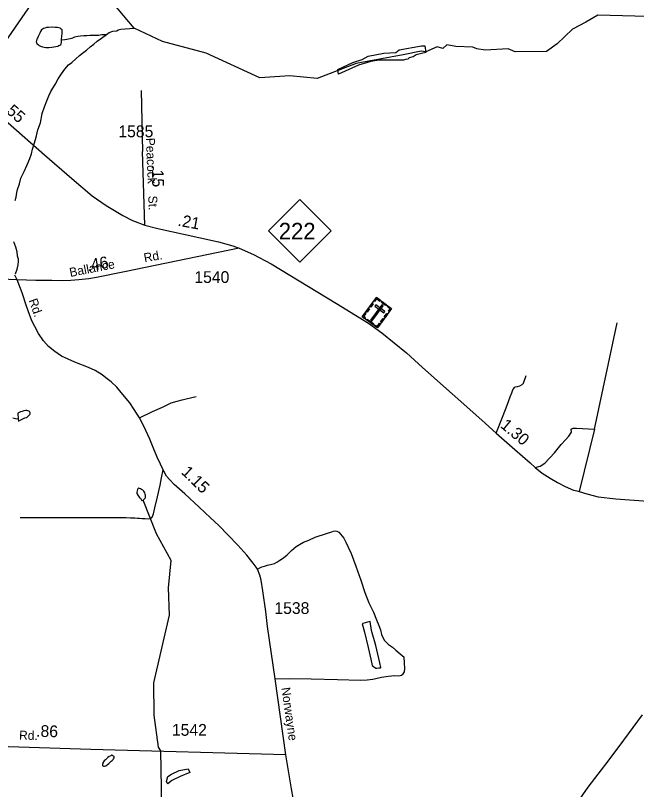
# Model space of a CAD drawing. Extents: x 2206922 to 2357709, y 510027 to 673830.
# Drawn here: x 2308071 to 2314671, y 645561 to 653784 of the extents above; entities that cross this region are included whole.
import ezdxf

# ---------------------------------------------------------------- set-up
doc = ezdxf.new("R2010")
doc.units = 0
for name, color, linetype in [('Exist Cultural Cemetery CELL', 7, 'Continuous'), ('Exist Hydrographic Creek Single Shore', 7, 'Continuous'), ('Exist Hydrographic Misc Water Feature', 7, 'Continuous'), ('Exist Road Non-System Type 51', 7, 'Continuous'), ('Exist Road Primary NC Attributed', 7, 'Continuous'), ('Exist Road Primary NC Mileage Hundredths English Label', 7, 'Continuous'), ('Exist Road Primary NC Shield CELL', 7, 'Continuous'), ('Exist Road Primary NC Shield Number Label', 7, 'Continuous'), ('Exist Road Secondary Mileage Hundredths English Label', 7, 'Continuous'), ('Exist Road Secondary Type 51 Attributed', 7, 'Continuous'), ('Exist Road Secondary Type 51 Label', 7, 'Continuous'), ('Exist Road Secondary Type 51 Number Label', 7, 'Continuous'), ('Exist Utilities Electrical Transmission Line', 7, 'Continuous')]:
    doc.layers.add(name, color=color, linetype=linetype)

msp = doc.modelspace()

# ---------------------------------------------------------------- linework, layer by layer
at = {"layer": 'Exist Cultural Cemetery CELL'}
for points in [[(2311908, 650788.2), (2312068.3, 650670.2), (2311917.4, 650465.2), (2311757.1, 650583.2)], [(2311882.3, 650753.4), (2311891.5, 650746.6), (2311910.6, 650772.6), (2311943.2, 650748.5), (2311949.8, 650757.5), (2311908, 650788.2)], [(2311838.4, 650693.7), (2311864, 650728.5), (2311873.2, 650721.8), (2311847.5, 650686.9)], [(2311978.4, 650700), (2311963.4, 650711.1), (2311843.2, 650547.8), (2311858.2, 650536.7)], [(2311900.5, 650709.2), (2311889.5, 650694.2), (2311984.3, 650624.4), (2311995.4, 650639.4)], [(2311967.7, 650744.3), (2312009.4, 650713.6), (2312002.6, 650704.4), (2311960.9, 650735.1)], [(2312042.7, 650635.3), (2312033.6, 650642), (2312052.6, 650667.9), (2312020, 650691.9), (2312026.6, 650700.9), (2312068.4, 650670.1)], [(2311783.7, 650563.6), (2311790.5, 650572.9), (2311772.8, 650585.9), (2311796.8, 650618.5), (2311787.8, 650625.1), (2311757.1, 650583.3)], [(2311798.5, 650639.5), (2311824.2, 650674.4), (2311833.3, 650667.7), (2311807.7, 650632.8)], [(2311990.2, 650583.2), (2312015.9, 650618.1), (2312025, 650611.3), (2311999.4, 650576.4)], [(2311810.1, 650558.4), (2311878.5, 650508.1), (2311871.7, 650498.9), (2311803.4, 650549.2)], [(2311951.1, 650530.1), (2311976.8, 650565), (2311985.9, 650558.2), (2311960.3, 650523.3)], [(2311890.7, 650484.8), (2311897.5, 650494.1), (2311915.2, 650481), (2311939.2, 650513.6), (2311948.2, 650507), (2311917.4, 650465.2)]]:
    msp.add_lwpolyline(points, close=True, dxfattribs=at)
at = {"layer": 'Exist Hydrographic Creek Single Shore'}
msp.add_lwpolyline([(2314916, 653768.3), (2314259.3, 653786.8), (2314131.1, 653714.1), (2313990, 653639.5), (2313826.7, 653483.1), (2313714.7, 653401.1), (2313381.4, 653398.3), (2313307.7, 653431.1), (2313061.8, 653414.7), (2312974.4, 653431.1), (2312930.7, 653447.5), (2312750.4, 653455.7), (2312654.8, 653472.1), (2312611.1, 653433.9), (2312553.8, 653450.3), (2312433.6, 653397), (2312381.7, 653405.2), (2312190.4, 653366.9), (2311690.6, 653274), (2311275.4, 653115.5), (2310985.8, 653142.8), (2310666.2, 653122.3), (2310098, 653384.7), (2309633.7, 653507.7), (2309333.9, 653647.6), (2308953.9, 654101.4)], dxfattribs=at)
at = {"layer": 'Exist Hydrographic Misc Water Feature'}
for points in [[(2308560.4, 653524.4), (2308564.1, 653566.4), (2308566, 653588), (2308565.6, 653606.3), (2308565.8, 653622.1), (2308565.8, 653630.2), (2308557.6, 653640), (2308545.3, 653647.9), (2308531.1, 653651.7), (2308517.4, 653655.8), (2308491.1, 653657.3), (2308463, 653659.1), (2308421.4, 653656.4), (2308399.5, 653654.5), (2308383.3, 653650), (2308369.5, 653646), (2308357.4, 653640.1), (2308347.6, 653629.8), (2308337.7, 653613.9), (2308330.2, 653595.6), (2308320.1, 653573.5), (2308312.5, 653559.6), (2308304.7, 653543.4), (2308299, 653533.3), (2308293, 653519.2), (2308289.1, 653505.2), (2308293.4, 653495.2), (2308299.4, 653487.5), (2308313.7, 653471.5), (2308323.4, 653465.6), (2308337.7, 653457.7), (2308359.5, 653450), (2308393.7, 653444.4), (2308425.7, 653444.9), (2308457.5, 653447), (2308479.4, 653451.4), (2308501.4, 653455.4), (2308521.7, 653459.6), (2308532.9, 653464), (2308543, 653468.2), (2308553.2, 653476), (2308557.1, 653484.3), (2308559.2, 653496.2), (2308560.6, 653520.3), (2308560.4, 653524.4)], [(2308560.4, 653524.4), (2308596.9, 653528.6), (2308616.2, 653532.6), (2308652.7, 653539.3), (2308680.4, 653545.2), (2308702.1, 653557.8), (2308732.3, 653563.8), (2308762, 653568.2), (2308796, 653570.8), (2308829.9, 653573), (2308861.9, 653573.5), (2308889.9, 653573.7), (2308919.7, 653574.1), (2308952.1, 653576.1), (2308989.6, 653580.6), (2309031.8, 653583.2), (2309037.8, 653583.1)], [(2308984.1, 653544.5), (2309037.8, 653583.1)], [(2309037.8, 653583.1), (2309067.9, 653602.6), (2309106.4, 653616.4), (2309147.8, 653621.9), (2309161.6, 653633), (2309191.9, 653638.5), (2309333.9, 653647.6)], [(2308067.5, 651817.8), (2308076.9, 651852), (2308086.6, 651902.1), (2308091.7, 651936.2), (2308113.2, 651996.2), (2308128.8, 652054.3), (2308162.2, 652126.7), (2308195, 652196.8), (2308222.7, 652265.2), (2308241.6, 652315.5), (2308253.3, 652365.3), (2308270.7, 652421.4), (2308284, 652465.7), (2308293.7, 652506), (2308309, 652567.7), (2308336.3, 652642.3), (2308355.2, 652742.5), (2308378.7, 652812.4), (2308403.8, 652878.8), (2308425.3, 652929), (2308444.8, 652977.2), (2308468.4, 653011.4), (2308491.7, 653049.7), (2308525.2, 653109.9), (2308558.4, 653164.1), (2308593.8, 653214.7), (2308633.6, 653259.1), (2308669.5, 653285.3), (2308712.8, 653323.8), (2308750.5, 653358.3), (2308782.1, 653384.7), (2308825.6, 653417.1), (2308863.3, 653449.6), (2308902.9, 653479.7), (2308939, 653510.4), (2308984.1, 653544.5)], [(2312419.9, 653459.8), (2312430.8, 653391.5), (2312387.1, 653380.6), (2312329.8, 653366.9), (2312297, 653345), (2312253.3, 653334.1), (2312239.6, 653320.4), (2312215, 653315), (2312193.2, 653309.5), (2311936.4, 653309.5), (2311849, 653295.8), (2311717.9, 653257.6), (2311504.8, 653159.2), (2311496.6, 653211.1), (2311657.8, 653284.9), (2311756.1, 653317.7), (2311818.9, 653353.2), (2311985.6, 653383.3), (2312114, 653391.5), (2312149.5, 653418.8), (2312384.4, 653459.8), (2312419.9, 653459.8)], [(2308069.9, 651038.3), (2308087.2, 651088.4), (2308098.6, 651134.5), (2308104.4, 651168.6), (2308101.7, 651196.6), (2308093.5, 651226.6), (2308087, 651274.2), (2308074.5, 651324), (2308051.9, 651379.7)], [(2308098.2, 649495.3), (2308102.5, 649475.2), (2308125.9, 649487.5), (2308148.3, 649500), (2308170.2, 649508), (2308189.9, 649514.4), (2308203.4, 649524.5), (2308213.7, 649534.7), (2308221.7, 649544.5), (2308225.2, 649550.8), (2308225.4, 649556.5), (2308227.2, 649562.7), (2308223.1, 649568.6), (2308219.4, 649576.4), (2308211, 649580.5), (2308203.2, 649584.5), (2308191.1, 649586.3), (2308179.2, 649586.1), (2308161, 649584), (2308141.3, 649577.6), (2308125.5, 649571.5), (2308109.5, 649565.4), (2308095.4, 649557.4), (2308095.6, 649535.4), (2308098, 649521.3), (2308098.2, 649495.3)], [(2308098.2, 649495.3), (2308072.2, 649499.2), (2308042.1, 649504.6)], [(2309442.6, 648648), (2309448.3, 648654.5), (2309452.6, 648664.4), (2309454.2, 648676.3), (2309454, 648686.5), (2309449.7, 648698.5), (2309446, 648712.4), (2309433.7, 648730.1), (2309423.5, 648742.2), (2309411.6, 648749.7), (2309399.3, 648755.6), (2309389.5, 648759.5), (2309383.3, 648761.6), (2309379.4, 648761.4), (2309373.7, 648759.4), (2309369.6, 648755.2), (2309367.7, 648749.4), (2309363.8, 648733.3), (2309361.8, 648721.5), (2309362, 648707.2), (2309372.2, 648687.4), (2309386.4, 648667.5), (2309390.5, 648663.6), (2309398.5, 648655.9), (2309402.8, 648648), (2309411, 648633.8), (2309414.5, 648630), (2309418.8, 648630.1), (2309428.8, 648633.9), (2309435, 648640.3), (2309442.6, 648648)], [(2310345, 642268.1), (2310365.4, 642551.4), (2310324, 643227.2), (2310142.8, 643672.6), (2309776, 644257.2), (2309666.1, 644456.1), (2309636.9, 644786.4), (2309616, 645970.2), (2309591, 646011.9), (2309545.9, 646351.3), (2309542, 646695.7), (2309708.9, 647411.4), (2309698.1, 647702.9), (2309726.1, 647995.2), (2309569.1, 648276.5), (2309428.8, 648633.9)], [(2311839.4, 647346.7), (2311813.4, 647338.5), (2311761.7, 647323.9), (2311753.7, 647321.9), (2311780.8, 647231.8), (2311820.1, 647070.6), (2311847.2, 646944.8), (2311862.2, 646878.9), (2311900.7, 646851.6), (2311912.6, 646851.8), (2311930.5, 646854), (2311948.7, 646854.1), (2311952.8, 646855.9), (2311941.9, 646905.8), (2311900.3, 647089.3), (2311856.2, 647250.9), (2311839.4, 647346.7)], [(2309105.2, 645920.3), (2309096.8, 645924.4), (2309092.9, 645924.1), (2309085.1, 645920.1), (2309067.3, 645910.2), (2309051.5, 645900), (2309039.4, 645887.6), (2309027.9, 645877.6), (2309014, 645865.5), (2309006, 645855.3), (2308998, 645843.1), (2308997.8, 645837.5), (2308996.2, 645827.2), (2308994.3, 645821.4), (2308994.5, 645817.3), (2309000.3, 645811.2), (2309004.6, 645809.3), (2309010.7, 645807.5), (2309018.3, 645809.6), (2309030, 645813.6), (2309050.3, 645825.9), (2309063.8, 645838.1), (2309078.2, 645850.1), (2309088, 645860.4), (2309099.9, 645870.4), (2309107.5, 645880.6), (2309113.4, 645888.6), (2309119.4, 645898.7), (2309119.2, 645902.4), (2309121, 645906.5), (2309119.2, 645910.5), (2309113, 645914.6), (2309105.2, 645920.3)], [(2309906.7, 645782), (2309924.7, 645741.4), (2309821, 645700.8), (2309733.1, 645657.9), (2309690.2, 645621.8), (2309681.2, 645628.6), (2309676.7, 645646.6), (2309690.2, 645698.5), (2309728.6, 645723.3), (2309812, 645761.7), (2309906.7, 645782)]]:
    msp.add_lwpolyline(points, dxfattribs=at)
at = {"layer": 'Exist Road Non-System Type 51'}
for p, q in [((2309405.7, 652987.8), (2309421.8, 652339.7)), ((2314223.7, 649389.7), (2314467.3, 650518.7)), ((2314223.7, 649389.7), (2314060.4, 648725.2))]:
    msp.add_line(p, q, dxfattribs=at)
for points in [[(2313180.6, 649346), (2313255.2, 649535.9), (2313296.7, 649643.4), (2313326.8, 649730.9), (2313345.4, 649775.3), (2313356.9, 649805.4), (2313366.9, 649822.7), (2313374.1, 649831.3), (2313382.7, 649838.4), (2313405.6, 649842.7), (2313431.4, 649849.9), (2313454.3, 649862.8), (2313468.6, 649878.6), (2313497.3, 649960.3)], [(2309389.9, 649509.8), (2309528, 649578.2), (2309633.7, 649623.1), (2309725.3, 649668), (2309789, 649686), (2309842.2, 649699.7), (2309886.2, 649711.8), (2309990.9, 649737.6)], [(2313593.3, 648982.5), (2313647.7, 648996.8), (2313696.4, 649027), (2313801, 649138.8), (2313871.2, 649225.5), (2313917.1, 649275.7), (2313950.1, 649314.4), (2313978.7, 649357.4), (2313976.1, 649389.8), (2313986, 649395.8), (2313998.1, 649400.1), (2314010.1, 649400.2), (2314034, 649398.4), (2314223.7, 649389.7)], [(2308121.3, 648451.5), (2309248.8, 648450.6), (2309294.3, 648447.6), (2309339.8, 648446.1), (2309368.7, 648444.5), (2309389.9, 648443), (2309415.7, 648441.5), (2309447.6, 648439.2), (2309487, 648436.2), (2309505.2, 648442.3), (2309525, 648455.9), (2309537.1, 648489.3), (2309552.3, 648554.6), (2309579.6, 648668.5), (2309606.9, 648794.6), (2309622.1, 648872), (2309638.9, 648957.5)], [(2310643.5, 647900.1), (2310666.2, 647915.3), (2310687.6, 647925.7), (2310717.8, 647933.5), (2310749.7, 647942.7), (2310795.2, 647953.3), (2310822.5, 647960.9), (2310848.3, 647974.5), (2310881.7, 647995.8), (2310918.1, 648021.6), (2310957.6, 648055), (2311004.6, 648100.6), (2311054.7, 648143.1), (2311088.1, 648164.4), (2311133.6, 648188.7), (2311188.3, 648211.4), (2311256.6, 648241.8), (2311374.9, 648279.8), (2311434.1, 648299.5), (2311450.8, 648305.6), (2311470.6, 648308.6), (2311487.2, 648305.6), (2311494.8, 648302.6), (2311507, 648293.4), (2311526.7, 648275.2), (2311560.1, 648231.2), (2311581.3, 648190.2), (2311607.1, 648137), (2311639, 648067.2), (2311687.6, 647932), (2311742.2, 647783.2), (2311784.7, 647655.6), (2311825.7, 647544.8), (2311842.4, 647509.9), (2311874.2, 647446.1), (2311907.6, 647364.1), (2311933.4, 647304.8), (2311948.6, 647257.8), (2311959.2, 647209.2), (2311979, 647169.7), (2311994.1, 647143.9), (2312035.1, 647099.8), (2312079.1, 647074), (2312112.5, 647040.6), (2312159.6, 647002.6), (2312200.5, 646968.5)], [(2310831.6, 646735.4), (2310978.8, 646739.9), (2311214.1, 646736.9), (2311493.3, 646730.8), (2311736.1, 646722.5), (2311807.5, 646725.5), (2311869.7, 646731.6), (2311960.7, 646752.8), (2312035.1, 646766.5), (2312097.3, 646771.1), (2312145.9, 646769.5), (2312173.2, 646774.1), (2312191.4, 646790.8), (2312205.1, 646812.1), (2312208.1, 646842.4), (2312203.6, 646906.2), (2312200.5, 646968.5)]]:
    msp.add_lwpolyline(points, dxfattribs=at)
at = {"layer": 'Exist Road Primary NC Attributed'}
for points in [[(2306977.1, 653534.6), (2307183.3, 653353), (2307199.1, 653339.2), (2307603.4, 652984.1), (2308379.6, 652302.4), (2308670.2, 652053.5), (2308884.5, 651868.2), (2309033.2, 651763.5), (2309210.2, 651657.5), (2309314.7, 651604.7), (2309445.1, 651556.2)], [(2309445.1, 651556.2), (2309583.4, 651519.6), (2310021.2, 651427), (2310227.6, 651380), (2310379.4, 651335.9), (2310449.2, 651311.6)], [(2310449.2, 651311.6), (2310598.8, 651246.3), (2310789.3, 651144.5), (2311484.2, 650723.7), (2311821.2, 650514.2), (2311964.2, 650414.1), (2312225, 650198.3), (2312395.5, 650043.4), (2313027.3, 649485.7), (2313180.6, 649346), (2313376.9, 649173.2), (2313540.3, 649029.8), (2313593.3, 648982.5), (2313669.2, 648923), (2313752.3, 648867.1), (2313829.7, 648821.2), (2313911.4, 648781.1), (2314003.1, 648742.4), (2314037.5, 648732.3), (2314060.4, 648725.2), (2314142, 648700.8), (2314263.8, 648670.7), (2314450.2, 648648.6), (2314789.7, 648625.6)]]:
    msp.add_lwpolyline(points, dxfattribs=at)
at = {"layer": 'Exist Road Primary NC Shield CELL'}
msp.add_lwpolyline([(2310760.2, 651495.6), (2311093.2, 651828.6), (2311426.2, 651495.6), (2311093.2, 651162.6)], close=True, dxfattribs=at)
at = {"layer": 'Exist Road Secondary Type 51 Attributed'}
msp.add_line((2309445.1, 651556.2), (2309421.8, 652339.7), dxfattribs=at)
for points in [[(2310449.2, 651311.6), (2309228.4, 651059.3), (2308931, 651001.6), (2308849.6, 650986.6), (2308744.9, 650976), (2308660.7, 650967.4), (2308574.9, 650966.5), (2308456.6, 650966.9), (2308288.1, 650967.9), (2308090.3, 650974.4)], [(2308090.3, 650974.4), (2308065, 651026.1)], [(2308090.3, 650974.4), (2308000.2, 650978.8), (2307836.2, 650987.2), (2307647.7, 650990), (2307408.7, 651000.9), (2307250, 651004.6)], [(2310943.9, 645928.3), (2310831.6, 646735.4), (2310750.3, 647294.1), (2310730.7, 647452), (2310698.1, 647673.1), (2310681.4, 647784.7), (2310669.3, 647837.9), (2310643.5, 647900.1), (2310628.3, 647924.4), (2310597.9, 647963.9), (2310567.6, 648001.9), (2310531.1, 648049), (2310432.5, 648155.3), (2310330.8, 648263.1), (2310233.7, 648366.3), (2310142.6, 648448.3), (2310024.3, 648560.7), (2309869.5, 648700.4), (2309757.2, 648800.6), (2309710.1, 648850.8), (2309676.7, 648888.7), (2309647.1, 648943.7), (2309638.9, 648957.5), (2309610.3, 649017.2), (2309575.1, 649090.7), (2309532.6, 649195.5), (2309497.7, 649281.3), (2309456.6, 649375.2), (2309409.7, 649470.8), (2309389.9, 649509.8), (2309333.7, 649599.4), (2309285.2, 649667.8), (2309212.3, 649756.6), (2309147.1, 649834), (2309089.4, 649891.8), (2309030.2, 649935.8), (2308993.8, 649964.6), (2308916.4, 650013.2), (2308848.1, 650045.1), (2308702.4, 650101.3), (2308561.3, 650165.1), (2308488.4, 650213.7), (2308423.2, 650266.8), (2308370.1, 650326.1), (2308313.9, 650405), (2308277.3, 650478.1), (2308245.6, 650541.7), (2308219.8, 650607.8), (2308189.5, 650695.1), (2308140.9, 650838.4), (2308090.3, 650974.4)], [(2314731.7, 646352.8), (2314531.7, 646085.4), (2314365.4, 645861.4), (2314154.8, 645586), (2314039.8, 645423.1), (2313823.9, 645041.5), (2313719.5, 644861.8), (2313622.1, 644677.6), (2313521.3, 644431.5), (2313422.2, 644212.8), (2313349.6, 643996.8), (2313234.6, 643682.5), (2313165.6, 643484.2), (2313110.7, 643318.6), (2313078.9, 643214.1)], [(2310943.9, 645928.3), (2308870.9, 645985.2), (2307556.6, 646027), (2307198.5, 646040.6), (2306931.4, 646054.3), (2306664.3, 646068), (2306488.2, 646075.6), (2306395.6, 646078.6)], [(2313078.9, 643214.1), (2313002.8, 643274.3), (2312955, 643308), (2312772.7, 643449.6), (2312578.1, 643596.6), (2312425.9, 643715.3), (2312259.5, 643840.1), (2312123.3, 643946.3), (2312018.9, 644021.6), (2311613.6, 644334.1), (2311494.9, 644417.7), (2311396.1, 644500.6), (2311337.5, 644559.8), (2311276.7, 644633.2), (2311229.6, 644707.8), (2311183.6, 644789.2), (2311146.5, 644881.3), (2311121.7, 644969.8), (2311102.2, 645046), (2311075.7, 645177.9), (2311040.9, 645370.4), (2311004.6, 645569.8), (2310943.9, 645928.3)]]:
    msp.add_lwpolyline(points, dxfattribs=at)
at = {"layer": 'Exist Utilities Electrical Transmission Line'}
msp.add_lwpolyline([(2307603.4, 652984.1), (2307929.6, 653452.8), (2309500.3, 655732.8)], dxfattribs=at)

# ---------------------------------------------------------------- texts
at = {"layer": 'Exist Road Primary NC Mileage Hundredths English Label'}
for s, rotation, p in [('.55', 318.7081, (2307931.1, 652786.6)), ('.21', 349.55821, (2309789.7, 651551.3)), ('1.30', 320.04712, (2313215.7, 649415.6))]:
    msp.add_text(s, height=125, rotation=rotation, dxfattribs=at).set_placement(p)
at = {"layer": 'Exist Road Primary NC Shield Number Label'}
msp.add_text('222', height=175, dxfattribs=at).set_placement((2310869.4, 651405.9))
at = {"layer": 'Exist Road Secondary Mileage Hundredths English Label'}
for s, rotation, p in [('.15', 271.704, (2309518.6, 652190.4)), ('.46', 10.28631, (2308838.5, 651064.4)), ('1.15', 315.70296, (2309825.4, 648923.8)), ('.86', 358.43859, (2308289, 646121.8))]:
    msp.add_text(s, height=125, rotation=rotation, dxfattribs=at).set_placement(p)
at = {"layer": 'Exist Road Secondary Type 51 Label'}
for s, rotation, p in [('Peacock', 272.37053, (2309456, 652482.2)), ('St.', 272.37053, (2309481.4, 651868.1)), ('Rd.', 10.28631, (2309443.3, 651161.2)), ('Ballance', 11.23696, (2308654, 651005.2)), ('Rd.', 290.06969, (2308208.7, 650757.1)), ('Norwayne', 278.16318, (2310895.8, 646640.2)), ('Rd.', 358.43859, (2308108.5, 646091.9))]:
    msp.add_text(s, height=95, rotation=rotation, dxfattribs=at).set_placement(p)
at = {"layer": 'Exist Road Secondary Type 51 Number Label'}
for s, p in [('1585', (2309164, 652490.4)), ('1540', (2309971.8, 650942.6)), ('1538', (2310822.5, 647426)), ('1542', (2309733.1, 646131.9))]:
    msp.add_text(s, height=125, dxfattribs=at).set_placement(p)

doc.saveas('drawing.dxf')
